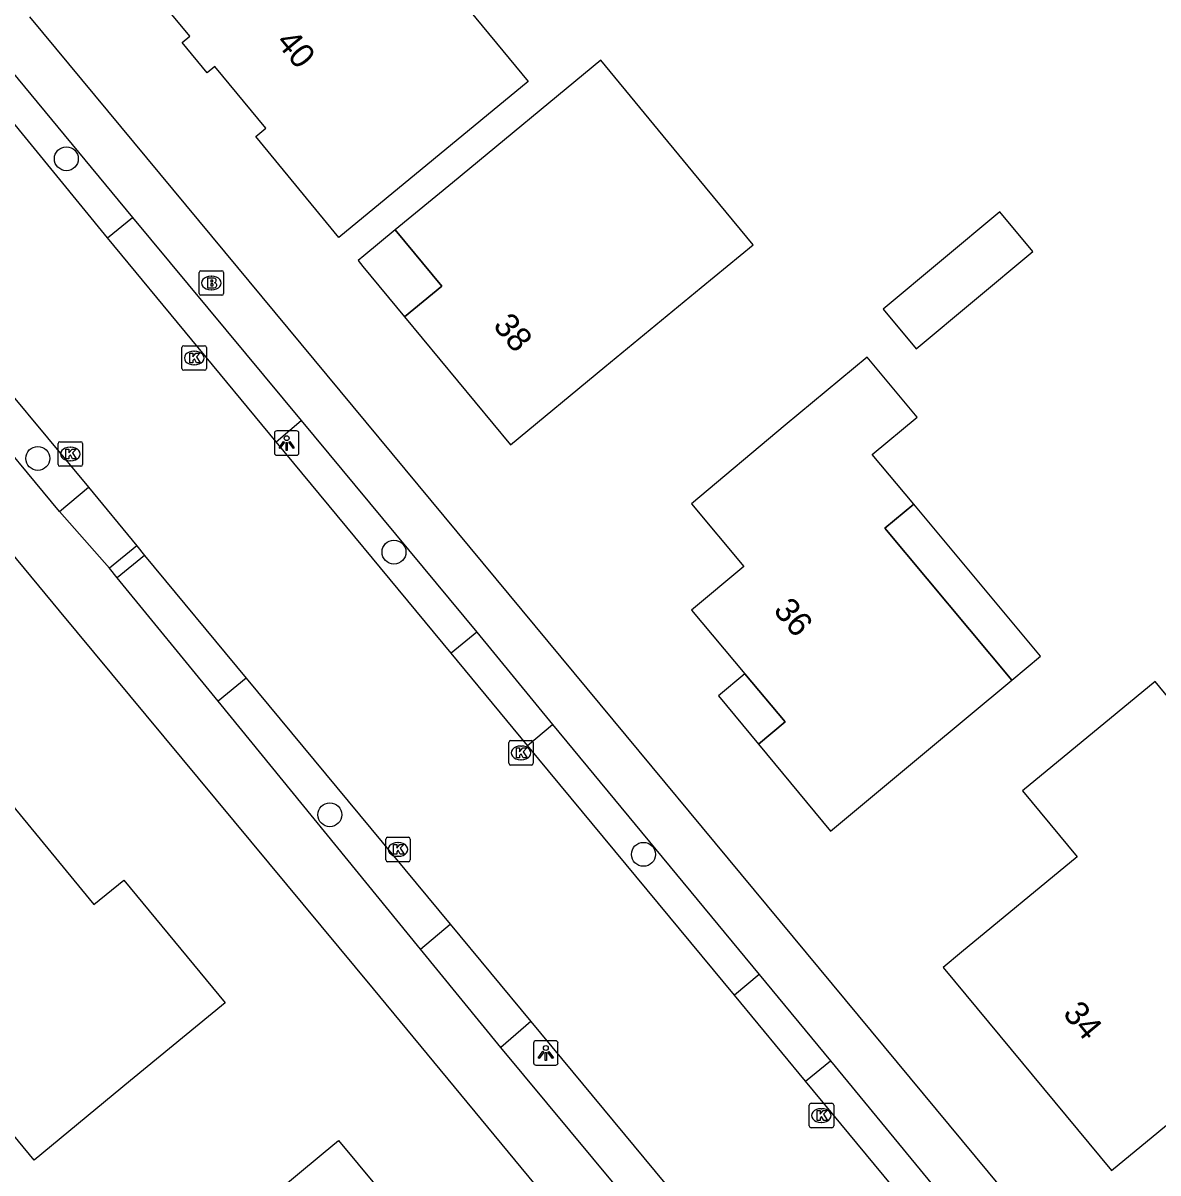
# Model space of a CAD drawing. Extents: x 157321 to 158827, y 386650 to 388532.
# Drawn here: x 158239.72 to 158286.09, y 387436.56 to 387483.55 of the extents above; entities that cross this region are included whole.
import ezdxf

# ---------------------------------------------------------------- set-up
doc = ezdxf.new("R2010")
doc.units = 0
for name, color, linetype in [('IMGEO_Boom', 7, 'Continuous'), ('IMGEO_Brandkraan', 7, 'Continuous'), ('IMGEO_Kolk', 7, 'Continuous'), ('IMGEO_Lichtpunt', 7, 'Continuous'), ('IMGEO_Pand', 7, 'Continuous'), ('IMGEO_Pand_nummerreeks', 7, 'Continuous'), ('IMGEO_Pand_overbouw', 7, 'Continuous'), ('IMGEO_Rijbaan_lokaal_gesloten', 7, 'Continuous'), ('IMGEO_Voetpad_open', 7, 'Continuous')]:
    doc.layers.add(name, color=color, linetype=linetype)

msp = doc.modelspace()

# ---------------------------------------------------------------- linework, layer by layer
at = {"layer": 'IMGEO_Boom'}
for centre in [(158241.492, 387478.003), (158240.324, 387465.758), (158254.878, 387461.93), (158252.257, 387451.197), (158265.07, 387449.578)]:
    msp.add_circle(centre, 0.489, dxfattribs=at)
at = {"layer": 'IMGEO_Brandkraan'}
for p, q in [((158246.917, 387472.498), (158246.917, 387473.35)), ((158246.992, 387473.424), (158247.844, 387473.424)), ((158247.405, 387473.204), (158247.43, 387473.204)), ((158247.918, 387473.35), (158247.918, 387472.498)), ((158247.844, 387472.424), (158246.992, 387472.424)), ((158247.428, 387472.644), (158247.403, 387472.644))]:
    msp.add_line(p, q, dxfattribs=at)
for points in [[(158246.917, 387472.498), (158246.917, 387473.35)], [(158246.992, 387473.424), (158247.844, 387473.424)], [(158247.918, 387473.35), (158247.918, 387472.498)], [(158247.265, 387473.124), (158247.265, 387472.724), (158247.478, 387472.724)], [(158247.496, 387473.124), (158247.265, 387473.124)], [(158247.444, 387473.043), (158247.39, 387473.043), (158247.39, 387472.967)], [(158247.39, 387472.967), (158247.443, 387472.967)], [(158247.452, 387472.891), (158247.39, 387472.891), (158247.39, 387472.81)], [(158247.39, 387472.81), (158247.452, 387472.81)], [(158247.844, 387472.424), (158246.992, 387472.424)]]:
    msp.add_lwpolyline(points, dxfattribs=at)
for centre, radius, start, end in [((158246.994, 387473.348), 0.0765, 91.552, 178.448), ((158246.994, 387473.348), 0.0765, 91.552, 178.448), ((158247.842, 387473.348), 0.0765, 1.552, 88.448), ((158247.842, 387473.348), 0.0765, 1.552, 88.448), ((158247.445, 387473.005), 0.0379, 267.8285, 90.9355), ((158247.453, 387472.85), 0.0404, 269.8759, 90.5077), ((158247.484, 387472.975), 0.251, 268.6676, 293.5347), ((158247.5, 387472.979), 0.145, 59.4692, 91.5367), ((158247.525, 387473.026), 0.0922, 285.5137, 58.1501), ((158247.53, 387472.834), 0.105, 301.3115, 78.989), ((158246.994, 387472.5), 0.0765, 181.552, 268.448), ((158246.994, 387472.5), 0.0765, 181.552, 268.448), ((158247.842, 387472.5), 0.0765, 271.552, 358.448), ((158247.842, 387472.5), 0.0765, 271.552, 358.448)]:
    msp.add_arc(centre, radius, start, end, dxfattribs=at)
for centre, major_axis, ratio, start_param, end_param in [((158247.404, 387472.924), (-0.387, 0.002), 0.722429, 4.712389, 7.853982), ((158247.429, 387472.924), (-0.39, 0.002), 0.717154, 1.570796, 4.712389)]:
    msp.add_ellipse(centre, major_axis=major_axis, ratio=ratio, start_param=start_param, end_param=end_param, dxfattribs=at)
at = {"layer": 'IMGEO_Kolk'}
for p, q in [((158246.214, 387469.435), (158246.214, 387470.287)), ((158246.289, 387470.361), (158247.141, 387470.361)), ((158246.702, 387470.141), (158246.727, 387470.141)), ((158247.215, 387470.287), (158247.215, 387469.435)), ((158246.725, 387469.581), (158246.7, 387469.581)), ((158247.141, 387469.361), (158246.289, 387469.361)), ((158241.154, 387465.512), (158241.154, 387466.364)), ((158241.229, 387466.438), (158242.081, 387466.438)), ((158241.642, 387466.218), (158241.667, 387466.218)), ((158242.155, 387466.364), (158242.155, 387465.512)), ((158242.081, 387465.438), (158241.229, 387465.438)), ((158241.665, 387465.658), (158241.64, 387465.658)), ((158259.569, 387453.299), (158259.569, 387454.151)), ((158259.644, 387454.225), (158260.496, 387454.225)), ((158260.057, 387454.005), (158260.082, 387454.005)), ((158260.57, 387454.151), (158260.57, 387453.299)), ((158260.496, 387453.225), (158259.644, 387453.225)), ((158260.08, 387453.445), (158260.055, 387453.445)), ((158254.544, 387449.353), (158254.544, 387450.205)), ((158254.619, 387450.279), (158255.471, 387450.279)), ((158255.545, 387450.205), (158255.545, 387449.353)), ((158255.032, 387450.059), (158255.057, 387450.059)), ((158255.471, 387449.279), (158254.619, 387449.279)), ((158255.055, 387449.499), (158255.03, 387449.499)), ((158271.917, 387439.406), (158272.769, 387439.406)), ((158271.842, 387438.48), (158271.842, 387439.332)), ((158272.33, 387439.186), (158272.355, 387439.186)), ((158272.843, 387439.332), (158272.843, 387438.48)), ((158272.353, 387438.626), (158272.328, 387438.626)), ((158272.769, 387438.406), (158271.917, 387438.406))]:
    msp.add_line(p, q, dxfattribs=at)
for points in [[(158246.214, 387469.435), (158246.214, 387470.287)], [(158246.289, 387470.361), (158247.141, 387470.361)], [(158246.535, 387470.061), (158246.658, 387470.061), (158246.658, 387469.91), (158246.788, 387470.061), (158246.952, 387470.061), (158246.806, 387469.91), (158246.959, 387469.661), (158246.807, 387469.661), (158246.722, 387469.825), (158246.658, 387469.758), (158246.658, 387469.661), (158246.535, 387469.661), (158246.535, 387470.061)], [(158247.215, 387470.287), (158247.215, 387469.435)], [(158247.141, 387469.361), (158246.289, 387469.361)], [(158241.154, 387465.512), (158241.154, 387466.364)], [(158241.229, 387466.438), (158242.081, 387466.438)], [(158242.155, 387466.364), (158242.155, 387465.512)], [(158241.475, 387466.138), (158241.598, 387466.138), (158241.598, 387465.987), (158241.728, 387466.138), (158241.892, 387466.138), (158241.746, 387465.987), (158241.899, 387465.738), (158241.747, 387465.738), (158241.662, 387465.902), (158241.598, 387465.835), (158241.598, 387465.738), (158241.475, 387465.738), (158241.475, 387466.138)], [(158242.081, 387465.438), (158241.229, 387465.438)], [(158259.569, 387453.299), (158259.569, 387454.151)], [(158259.644, 387454.225), (158260.496, 387454.225)], [(158259.89, 387453.925), (158260.013, 387453.925), (158260.013, 387453.774), (158260.143, 387453.925), (158260.307, 387453.925), (158260.161, 387453.774), (158260.314, 387453.525), (158260.162, 387453.525), (158260.077, 387453.689), (158260.013, 387453.622), (158260.013, 387453.525), (158259.89, 387453.525), (158259.89, 387453.925)], [(158260.57, 387454.151), (158260.57, 387453.299)], [(158260.496, 387453.225), (158259.644, 387453.225)], [(158254.544, 387449.353), (158254.544, 387450.205)], [(158254.619, 387450.279), (158255.471, 387450.279)], [(158255.545, 387450.205), (158255.545, 387449.353)], [(158254.865, 387449.979), (158254.988, 387449.979), (158254.988, 387449.828), (158255.118, 387449.979), (158255.282, 387449.979), (158255.136, 387449.828), (158255.289, 387449.579), (158255.137, 387449.579), (158255.052, 387449.743), (158254.988, 387449.676), (158254.988, 387449.579), (158254.865, 387449.579), (158254.865, 387449.979)], [(158255.471, 387449.279), (158254.619, 387449.279)], [(158271.917, 387439.406), (158272.769, 387439.406)], [(158271.842, 387438.48), (158271.842, 387439.332)], [(158272.163, 387439.106), (158272.286, 387439.106), (158272.286, 387438.955), (158272.416, 387439.106), (158272.58, 387439.106), (158272.434, 387438.955), (158272.587, 387438.706), (158272.435, 387438.706), (158272.35, 387438.87), (158272.286, 387438.803), (158272.286, 387438.706), (158272.163, 387438.706), (158272.163, 387439.106)], [(158272.843, 387439.332), (158272.843, 387438.48)], [(158272.769, 387438.406), (158271.917, 387438.406)]]:
    msp.add_lwpolyline(points, dxfattribs=at)
for centre, start, end in [((158246.291, 387470.285), 91.552, 178.448), ((158246.291, 387470.285), 91.552, 178.448), ((158247.139, 387470.285), 1.552, 88.448), ((158247.139, 387470.285), 1.552, 88.448), ((158246.291, 387469.437), 181.552, 268.448), ((158246.291, 387469.437), 181.552, 268.448), ((158247.139, 387469.437), 271.552, 358.448), ((158247.139, 387469.437), 271.552, 358.448), ((158241.231, 387466.362), 91.552, 178.448), ((158241.231, 387466.362), 91.552, 178.448), ((158242.079, 387466.362), 1.552, 88.448), ((158242.079, 387466.362), 1.552, 88.448), ((158241.231, 387465.514), 181.552, 268.448), ((158241.231, 387465.514), 181.552, 268.448), ((158242.079, 387465.514), 271.552, 358.448), ((158242.079, 387465.514), 271.552, 358.448), ((158259.646, 387454.149), 91.552, 178.448), ((158259.646, 387454.149), 91.552, 178.448), ((158260.494, 387454.149), 1.552, 88.448), ((158260.494, 387454.149), 1.552, 88.448), ((158259.646, 387453.301), 181.552, 268.448), ((158259.646, 387453.301), 181.552, 268.448), ((158260.494, 387453.301), 271.552, 358.448), ((158260.494, 387453.301), 271.552, 358.448), ((158254.621, 387450.203), 91.552, 178.448), ((158254.621, 387450.203), 91.552, 178.448), ((158255.469, 387450.203), 1.552, 88.448), ((158255.469, 387450.203), 1.552, 88.448), ((158254.621, 387449.355), 181.552, 268.448), ((158254.621, 387449.355), 181.552, 268.448), ((158255.469, 387449.355), 271.552, 358.448), ((158255.469, 387449.355), 271.552, 358.448), ((158271.919, 387439.33), 91.552, 178.448), ((158271.919, 387439.33), 91.552, 178.448), ((158272.767, 387439.33), 1.552, 88.448), ((158272.767, 387439.33), 1.552, 88.448), ((158271.919, 387438.482), 181.552, 268.448), ((158271.919, 387438.482), 181.552, 268.448), ((158272.767, 387438.482), 271.552, 358.448), ((158272.767, 387438.482), 271.552, 358.448)]:
    msp.add_arc(centre, 0.0765, start, end, dxfattribs=at)
for centre, major_axis, ratio, start_param, end_param in [((158246.701, 387469.861), (-0.387, 0.002), 0.722429, 4.712389, 7.853982), ((158246.726, 387469.861), (-0.39, 0.002), 0.717154, 1.570796, 4.712389), ((158241.641, 387465.938), (-0.387, 0.002), 0.722429, 4.712389, 7.853982), ((158241.666, 387465.938), (-0.39, 0.002), 0.717154, 1.570796, 4.712389), ((158260.056, 387453.725), (-0.387, 0.002), 0.722429, 4.712389, 7.853982), ((158260.081, 387453.725), (-0.39, 0.002), 0.717154, 1.570796, 4.712389), ((158255.031, 387449.779), (-0.387, 0.002), 0.722429, 4.712389, 7.853982), ((158255.056, 387449.779), (-0.39, 0.002), 0.717154, 1.570796, 4.712389), ((158272.329, 387438.906), (-0.387, 0.002), 0.722429, 4.712389, 7.853982), ((158272.354, 387438.906), (-0.39, 0.002), 0.717154, 1.570796, 4.712389)]:
    msp.add_ellipse(centre, major_axis=major_axis, ratio=ratio, start_param=start_param, end_param=end_param, dxfattribs=at)
at = {"layer": 'IMGEO_Lichtpunt'}
for p, q in [((158249.995, 387466.787), (158249.995, 387465.98)), ((158249.995, 387466.787), (158249.995, 387465.98)), ((158250.897, 387466.882), (158250.089, 387466.882)), ((158250.897, 387466.882), (158250.089, 387466.882)), ((158250.991, 387465.98), (158250.991, 387466.787)), ((158250.991, 387465.98), (158250.991, 387466.787)), ((158250.089, 387465.886), (158250.897, 387465.886)), ((158250.089, 387465.886), (158250.897, 387465.886)), ((158260.583, 387441.865), (158260.583, 387441.058)), ((158260.583, 387441.865), (158260.583, 387441.058)), ((158261.485, 387441.96), (158260.677, 387441.96)), ((158261.485, 387441.96), (158260.677, 387441.96)), ((158261.579, 387441.058), (158261.579, 387441.865)), ((158261.579, 387441.058), (158261.579, 387441.865)), ((158260.677, 387440.964), (158261.485, 387440.964)), ((158260.677, 387440.964), (158261.485, 387440.964))]:
    msp.add_line(p, q, dxfattribs=at)
for points in [[(158250.369, 387466.451), (158250.408, 387466.423), (158250.22, 387466.161), (158250.182, 387466.188), (158250.369, 387466.451)], [(158250.471, 387466.403), (158250.518, 387466.403), (158250.518, 387466.081), (158250.471, 387466.081), (158250.471, 387466.403)], [(158250.581, 387466.423), (158250.619, 387466.45), (158250.806, 387466.188), (158250.767, 387466.16), (158250.581, 387466.423)], [(158260.957, 387441.529), (158260.996, 387441.501), (158260.808, 387441.239), (158260.77, 387441.266), (158260.957, 387441.529)], [(158261.059, 387441.481), (158261.106, 387441.481), (158261.106, 387441.159), (158261.059, 387441.159), (158261.059, 387441.481)], [(158261.169, 387441.501), (158261.207, 387441.528), (158261.394, 387441.266), (158261.355, 387441.238), (158261.169, 387441.501)]]:
    msp.add_lwpolyline(points, dxfattribs=at)
for centre in [(158250.494, 387466.585), (158261.082, 387441.663)]:
    msp.add_circle(centre, 0.0994, dxfattribs=at)
for centre, start, end in [((158250.089, 387466.787), 90, 180), ((158250.089, 387466.787), 90, 180), ((158250.897, 387466.787), 0, 90), ((158250.897, 387466.787), 0, 90), ((158250.089, 387465.98), 180, 270), ((158250.089, 387465.98), 180, 270), ((158250.897, 387465.98), 270, 0), ((158250.897, 387465.98), 270, 360), ((158260.677, 387441.865), 90, 180), ((158260.677, 387441.865), 90, 180), ((158261.485, 387441.865), 0, 90), ((158261.485, 387441.865), 0, 90), ((158260.677, 387441.058), 180, 270), ((158260.677, 387441.058), 180, 270), ((158261.485, 387441.058), 270, 0), ((158261.485, 387441.058), 270, 360)]:
    msp.add_arc(centre, 0.0946, start, end, dxfattribs=at)
at = {"layer": 'IMGEO_Pand'}
for points in [[(158252.63, 387474.79), (158249.23, 387478.91), (158249.645, 387479.253), (158247.56, 387481.775), (158247.245, 387481.514), (158246.221, 387482.752), (158246.536, 387483.012), (158244.33, 387485.68), (158247.6, 387488.41), (158246.79, 387489.39), (158256.13, 387497.14), (158259.316, 387493.287), (158260.423, 387491.947), (158257.012, 387489.127), (158256.186, 387490.126), (158254.266, 387488.538), (158260.362, 387481.163), (158256.489, 387477.971), (158252.63, 387474.79)], [(158263.496, 387469.494), (158267.43, 387472.742), (158269.547, 387474.49), (158267.094, 387477.461), (158263.325, 387482.026), (158257.266, 387477.024), (158254.929, 387475.095), (158256.828, 387472.8), (158255.31, 387471.544), (158259.64, 387466.31), (158263.496, 387469.494)], [(158274.86, 387471.859), (158276.215, 387470.234), (158280.986, 387474.213), (158279.631, 387475.837), (158274.86, 387471.859)], [(158276.112, 387463.881), (158274.415, 387465.915), (158276.255, 387467.449), (158274.211, 387469.9), (158270.868, 387467.111), (158267.028, 387463.908), (158269.167, 387461.343), (158267.03, 387459.56), (158269.21, 387456.96), (158270.86, 387454.993), (158269.775, 387454.083), (158272.72, 387450.52), (158276.56, 387453.723), (158280.118, 387456.691), (158274.937, 387462.902), (158276.112, 387463.881)], [(158282.794, 387449.472), (158278.066, 387445.575), (158277.32, 387444.96), (158284.2, 387436.66), (158288.059, 387439.841), (158292.064, 387443.142), (158289.395, 387446.38), (158292.394, 387448.852), (158285.976, 387456.639), (158284.423, 387455.359), (158280.564, 387452.178), (158282.794, 387449.472)], [(158230.27, 387447.04), (158233.995, 387450.135), (158237.84, 387453.33), (158242.61, 387447.53), (158243.84, 387448.53), (158247.974, 387443.514), (158244.119, 387440.331), (158240.18, 387437.08), (158234.842, 387443.542), (158233.842, 387442.716), (158230.27, 387447.04)], [(158244.98, 387436.1), (158247.215, 387433.406), (158251.991, 387437.368), (158252.614, 387437.885), (158255.022, 387434.984), (158254.493, 387434.531), (158256.053, 387432.639), (158259.087, 387428.958), (158255.233, 387425.774), (158251.692, 387422.849), (158251.494, 387423.088), (158248.914, 387420.957), (158244.337, 387426.497), (158243.596, 387425.885), (158239.14, 387431.28), (158241.124, 387432.918), (158244.98, 387436.1)]]:
    msp.add_lwpolyline(points, dxfattribs=at)
at = {"layer": 'IMGEO_Pand_overbouw'}
for points in [[(158255.31, 387471.544), (158256.828, 387472.8), (158254.929, 387475.095), (158253.649, 387474.038), (158253.41, 387473.84), (158253.608, 387473.601)], [(158276.112, 387463.881), (158274.937, 387462.902), (158280.118, 387456.691), (158281.292, 387457.671)], [(158269.21, 387456.96), (158268.14, 387456.06), (158269.775, 387454.083), (158270.86, 387454.993)]]:
    msp.add_lwpolyline(points, close=True, dxfattribs=at)
at = {"layer": 'IMGEO_Rijbaan_lokaal_gesloten'}
for points in [[(158243.167, 387474.772), (158239.033, 387479.833)], [(158250.067, 387466.435), (158243.167, 387474.772)], [(158239.051, 387468.61), (158242.396, 387464.578)], [(158257.215, 387457.799), (158250.067, 387466.435)], [(158242.396, 387464.578), (158244.367, 387462.185)], [(158244.367, 387462.185), (158244.691, 387461.794)], [(158244.691, 387461.794), (158248.845, 387456.783)], [(158260.337, 387454.026), (158257.215, 387457.799)], [(158248.845, 387456.783), (158257.18, 387446.728)], [(158268.788, 387443.824), (158260.337, 387454.026)], [(158257.18, 387446.728), (158260.473, 387442.752)], [(158271.694, 387440.316), (158268.788, 387443.824)], [(158260.473, 387442.752), (158268.909, 387432.564)], [(158281.271, 387428.74), (158271.694, 387440.316)]]:
    msp.add_lwpolyline(points, dxfattribs=at)
at = {"layer": 'IMGEO_Voetpad_open'}
for points in [[(158322.266, 387385.753), (158312.256, 387396.466), (158306.873, 387402.666), (158292.905, 387420.025), (158240, 387483.798)], [(158237.816, 387483.301), (158244.199, 387475.605)], [(158243.167, 387474.772), (158244.199, 387475.605)], [(158244.199, 387475.605), (158251.086, 387467.301)], [(158301.99, 387386.063), (158254.042, 387444.081), (158241.216, 387459.524), (158231.056, 387471.796)], [(158241.215, 387463.588), (158237.868, 387467.618)], [(158250.067, 387466.435), (158251.086, 387467.301)], [(158251.086, 387467.301), (158258.257, 387458.655)], [(158241.215, 387463.588), (158242.396, 387464.578)], [(158243.257, 387461.269), (158241.215, 387463.588)], [(158244.367, 387462.185), (158243.257, 387461.269)], [(158244.691, 387461.794), (158243.573, 387460.882)], [(158243.573, 387460.882), (158243.257, 387461.269)], [(158247.697, 387455.831), (158243.573, 387460.882)], [(158258.257, 387458.655), (158257.215, 387457.799)], [(158258.257, 387458.655), (158261.353, 387454.881)], [(158248.845, 387456.783), (158247.697, 387455.831)], [(158255.966, 387445.704), (158247.697, 387455.831)], [(158260.337, 387454.026), (158261.353, 387454.881)], [(158261.353, 387454.881), (158269.804, 387444.662)], [(158255.966, 387445.704), (158257.18, 387446.728)], [(158259.239, 387441.686), (158255.966, 387445.704)], [(158269.804, 387444.662), (158268.788, 387443.824)], [(158269.804, 387444.662), (158272.707, 387441.141)], [(158260.473, 387442.752), (158259.239, 387441.686)], [(158267.695, 387431.513), (158259.239, 387441.686)], [(158271.694, 387440.316), (158272.707, 387441.141)], [(158272.707, 387441.141), (158282.247, 387429.548)]]:
    msp.add_lwpolyline(points, dxfattribs=at)

# ---------------------------------------------------------------- texts
at = {"layer": 'IMGEO_Pand_nummerreeks'}
for s, rotation, p in [('40', 309.5814, (158250.021, 387482.754)), ('38', 309.6004, (158258.892, 387471.168)), ('36', 309.9865, (158270.345, 387459.529)), ('34', 309.6559, (158282.173, 387443.055))]:
    msp.add_text(s, height=1, rotation=rotation, dxfattribs=at).set_placement(p)

doc.saveas('drawing.dxf')
